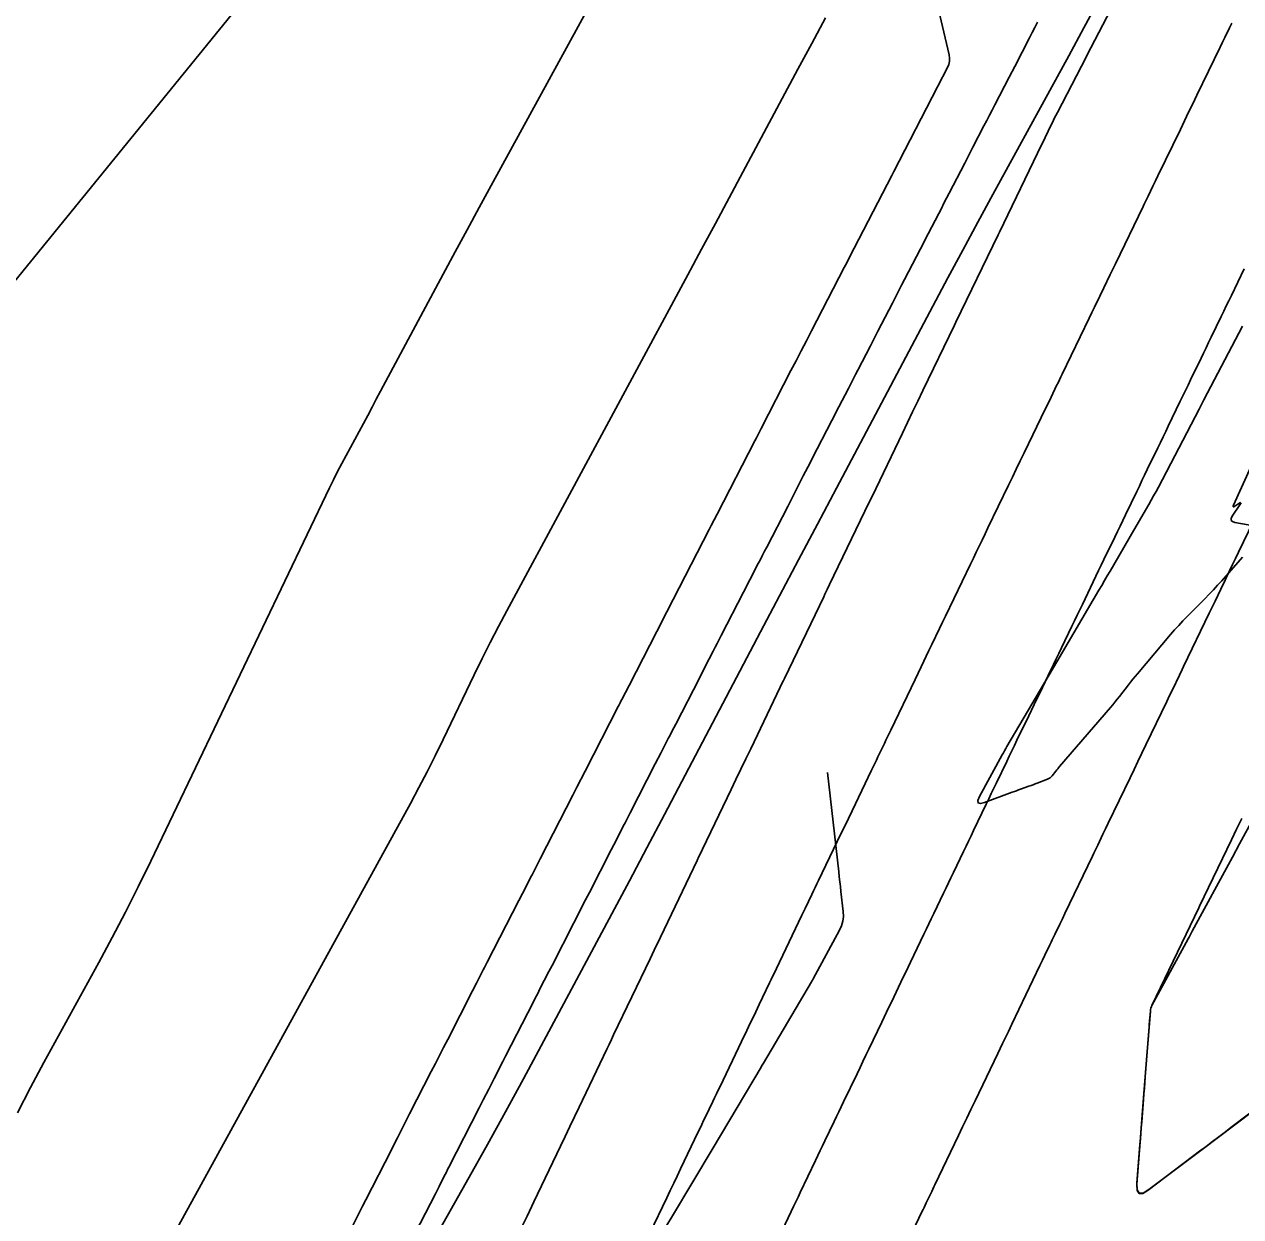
# Model space of a CAD drawing. Extents: x 1005228 to 1008882, y 1883389 to 1885754.
# Drawn here: x 1008437.2 to 1008498.8, y 1885111.9 to 1885172.3 of the extents above; entities that cross this region are included whole.
import ezdxf

# ---------------------------------------------------------------- set-up
doc = ezdxf.new("R2010")
doc.units = 0
for name, color, linetype in [('ATDIMS', 7, 'Continuous'), ('C-ANNO-NOTE', 7, 'Continuous'), ('S_BRIDGE', 7, 'Continuous'), ('TSOBSTACLE', 7, 'Continuous')]:
    doc.layers.add(name, color=color, linetype=linetype)

msp = doc.modelspace()

# ---------------------------------------------------------------- linework, layer by layer
at = {"layer": 'ATDIMS'}
for points in [[(1008456.749, 1885110.557), (1008458.024, 1885113.054), (1008458.211, 1885113.421), (1008458.46, 1885113.909), (1008458.522, 1885114.031), (1008458.585, 1885114.154), (1008458.647, 1885114.276), (1008458.709, 1885114.398), (1008460.249, 1885117.413), (1008460.455, 1885117.816), (1008460.73, 1885118.354), (1008460.798, 1885118.489), (1008460.867, 1885118.623), (1008460.936, 1885118.758), (1008461.005, 1885118.892), (1008461.442, 1885119.749), (1008461.586, 1885120.03), (1008462.995, 1885122.785), (1008463.074, 1885122.938), (1008463.152, 1885123.092), (1008463.231, 1885123.245), (1008463.309, 1885123.399), (1008463.781, 1885124.319), (1008463.938, 1885124.626), (1008465.043, 1885126.785), (1008465.242, 1885127.172), (1008465.44, 1885127.559), (1008465.638, 1885127.946), (1008465.837, 1885128.333), (1008466.939, 1885130.485), (1008467.202, 1885130.998), (1008467.553, 1885131.683), (1008467.641, 1885131.854), (1008467.729, 1885132.026), (1008467.817, 1885132.197), (1008467.904, 1885132.368), (1008469.172, 1885134.84), (1008469.454, 1885135.391), (1008469.831, 1885136.125), (1008469.925, 1885136.308), (1008470.019, 1885136.492), (1008470.113, 1885136.675), (1008470.207, 1885136.859), (1008471.407, 1885139.194), (1008471.709, 1885139.782), (1008472.111, 1885140.565), (1008472.212, 1885140.76), (1008472.312, 1885140.956), (1008472.413, 1885141.152), (1008472.514, 1885141.348), (1008473.645, 1885143.548), (1008473.966, 1885144.172), (1008474.394, 1885145.004), (1008474.501, 1885145.212), (1008474.608, 1885145.42), (1008474.715, 1885145.628), (1008474.822, 1885145.835), (1008475.885, 1885147.901), (1008476.225, 1885148.561), (1008476.678, 1885149.442), (1008476.791, 1885149.662), (1008476.905, 1885149.883), (1008477.018, 1885150.103), (1008477.131, 1885150.323), (1008478.125, 1885152.252), (1008478.484, 1885152.95), (1008478.963, 1885153.88), (1008479.083, 1885154.113), (1008479.202, 1885154.345), (1008479.322, 1885154.577), (1008479.442, 1885154.81), (1008480.081, 1885156.047), (1008480.457, 1885156.776), (1008481.194, 1885158.204), (1008481.349, 1885158.505), (1008481.504, 1885158.805), (1008481.66, 1885159.106), (1008481.815, 1885159.407), (1008482.614, 1885160.954), (1008483.012, 1885161.724), (1008483.542, 1885162.751), (1008483.675, 1885163.008), (1008483.807, 1885163.265), (1008483.94, 1885163.522), (1008484.073, 1885163.779), (1008484.86, 1885165.303), (1008485.277, 1885166.11), (1008485.834, 1885167.186), (1008485.973, 1885167.455), (1008486.112, 1885167.724), (1008486.251, 1885167.993), (1008486.39, 1885168.262), (1008487.111, 1885169.656), (1008487.396, 1885170.208), (1008488.145, 1885171.655), (1008488.282, 1885171.919), (1008488.418, 1885172.183), (1008488.555, 1885172.446)], [(1008498.95, 1885145.321), (1008497.889, 1885144.133), (1008497.678, 1885143.9), (1008497.464, 1885143.669), (1008497.248, 1885143.442), (1008497.028, 1885143.217), (1008496.143, 1885142.323), (1008495.924, 1885142.098), (1008495.709, 1885141.868), (1008495.499, 1885141.635), (1008495.294, 1885141.397), (1008493.617, 1885139.417), (1008493.499, 1885139.277), (1008493.383, 1885139.135), (1008493.268, 1885138.992), (1008493.155, 1885138.848), (1008492.706, 1885138.268), (1008492.593, 1885138.124), (1008492.478, 1885137.981), (1008492.361, 1885137.84), (1008492.243, 1885137.7), (1008489.671, 1885134.711), (1008489.622, 1885134.653), (1008489.573, 1885134.595), (1008489.525, 1885134.536), (1008489.478, 1885134.477), (1008489.291, 1885134.239), (1008489.242, 1885134.183), (1008489.186, 1885134.136), (1008489.124, 1885134.096), (1008489.056, 1885134.065), (1008488.539, 1885133.867), (1008488.434, 1885133.827), (1008488.329, 1885133.788), (1008488.223, 1885133.75), (1008488.118, 1885133.712), (1008487.695, 1885133.562), (1008487.589, 1885133.525), (1008487.483, 1885133.487), (1008487.378, 1885133.448), (1008487.273, 1885133.41), (1008485.864, 1885132.891), (1008485.652, 1885132.837), (1008485.538, 1885132.869), (1008485.523, 1885132.986), (1008485.608, 1885133.188), (1008486.763, 1885135.302), (1008486.822, 1885135.409), (1008486.881, 1885135.515), (1008486.942, 1885135.62), (1008487.003, 1885135.726), (1008489.524, 1885140.016), (1008491.662, 1885143.653), (1008491.804, 1885143.895), (1008491.946, 1885144.138), (1008492.088, 1885144.381), (1008492.229, 1885144.623), (1008493.429, 1885146.687), (1008494.189, 1885147.994), (1008494.315, 1885148.213), (1008494.438, 1885148.433), (1008494.558, 1885148.654), (1008494.676, 1885148.877), (1008496.739, 1885152.826), (1008496.988, 1885153.302), (1008498.942, 1885157.042)], [(1008501.066, 1885134.962), (1008498.797, 1885130.784), (1008498.437, 1885130.123), (1008496.394, 1885126.36), (1008496.341, 1885126.263), (1008496.288, 1885126.165), (1008496.235, 1885126.068), (1008496.182, 1885125.971), (1008494.353, 1885122.595), (1008494.323, 1885122.532), (1008494.3, 1885122.467), (1008494.284, 1885122.4), (1008494.274, 1885122.331), (1008494.244, 1885121.949), (1008494.235, 1885121.83), (1008494.216, 1885121.594), (1008494.21, 1885121.515), (1008494.011, 1885118.978), (1008493.988, 1885118.693), (1008493.966, 1885118.408), (1008493.943, 1885118.122), (1008493.921, 1885117.837), (1008493.832, 1885116.695), (1008493.809, 1885116.409), (1008493.787, 1885116.124), (1008493.765, 1885115.838), (1008493.742, 1885115.553), (1008493.589, 1885113.593), (1008493.603, 1885113.256), (1008493.708, 1885113.088), (1008493.907, 1885113.089), (1008494.198, 1885113.26), (1008495.547, 1885114.281), (1008495.885, 1885114.536), (1008496.222, 1885114.791), (1008496.56, 1885115.047), (1008496.897, 1885115.302), (1008499.445, 1885117.228)], [(1008501.178, 1885118.538), (1008498.355, 1885116.404), (1008498.268, 1885116.338), (1008498.18, 1885116.272), (1008498.093, 1885116.206), (1008498.006, 1885116.14), (1008497.611, 1885115.842), (1008497.482, 1885115.744), (1008497.353, 1885115.647), (1008497.095, 1885115.452), (1008496.966, 1885115.354), (1008496.837, 1885115.257), (1008494.157, 1885113.228), (1008493.883, 1885113.068), (1008493.697, 1885113.067), (1008493.598, 1885113.225), (1008493.585, 1885113.541), (1008493.736, 1885115.47), (1008493.753, 1885115.693), (1008493.771, 1885115.916), (1008493.788, 1885116.139), (1008493.805, 1885116.362), (1008493.877, 1885117.27), (1008493.893, 1885117.484), (1008493.91, 1885117.699), (1008493.927, 1885117.914), (1008493.944, 1885118.128), (1008494.011, 1885118.987), (1008494.028, 1885119.201), (1008494.045, 1885119.416), (1008494.062, 1885119.63), (1008494.079, 1885119.845), (1008494.273, 1885122.315), (1008494.283, 1885122.393), (1008494.3, 1885122.469), (1008494.323, 1885122.543), (1008494.354, 1885122.615), (1008494.562, 1885123.05), (1008494.565, 1885123.056), (1008496.725, 1885127.553), (1008496.763, 1885127.633), (1008498.378, 1885130.991), (1008498.64, 1885131.537), (1008498.903, 1885132.084)]]:
    msp.add_lwpolyline(points, dxfattribs=at)
at = {"layer": 'C-ANNO-NOTE'}
for points in [[(1008422.002, 1885141.264), (1008452.167, 1885178.349)], [(1008453.118, 1885102.149), (1008459.741, 1885113.892), (1008460.669, 1885115.548), (1008461.587, 1885117.209), (1008462.495, 1885118.875), (1008463.394, 1885120.547), (1008466.97, 1885127.245), (1008467.862, 1885128.92), (1008468.752, 1885130.596), (1008469.64, 1885132.274), (1008470.524, 1885133.954), (1008474.511, 1885141.536), (1008475.47, 1885143.359), (1008476.432, 1885145.182), (1008477.395, 1885147.003), (1008478.359, 1885148.824), (1008484.012, 1885159.481), (1008484.766, 1885160.896), (1008485.524, 1885162.308), (1008486.287, 1885163.717), (1008487.055, 1885165.124), (1008490.135, 1885170.746), (1008490.901, 1885172.155), (1008491.656, 1885173.568)], [(1008465.759, 1885173.122), (1008460.852, 1885164.164), (1008460.24, 1885163.044), (1008459.632, 1885161.923), (1008459.026, 1885160.8), (1008458.423, 1885159.675), (1008455.25, 1885153.737), (1008455.032, 1885153.329), (1008454.814, 1885152.922), (1008454.595, 1885152.515), (1008454.376, 1885152.108), (1008453.499, 1885150.481), (1008453.282, 1885150.073), (1008453.07, 1885149.663), (1008452.863, 1885149.25), (1008452.661, 1885148.835), (1008443.595, 1885129.913), (1008442.962, 1885128.615), (1008442.311, 1885127.327), (1008441.643, 1885126.048), (1008440.957, 1885124.777), (1008438.179, 1885119.714), (1008437.496, 1885118.442), (1008436.836, 1885117.159)], [(1008477.797, 1885172.674), (1008477.104, 1885171.368), (1008476.408, 1885170.062), (1008473.62, 1885164.844), (1008472.922, 1885163.54), (1008472.223, 1885162.237), (1008471.523, 1885160.934), (1008470.822, 1885159.631), (1008461.646, 1885142.608), (1008461.219, 1885141.804), (1008460.801, 1885140.995), (1008460.393, 1885140.181), (1008459.995, 1885139.363), (1008458.421, 1885136.078), (1008458.022, 1885135.26), (1008457.612, 1885134.447), (1008457.191, 1885133.641), (1008456.758, 1885132.84), (1008444.467, 1885110.442)]]:
    msp.add_lwpolyline(points, dxfattribs=at)
at = {"layer": 'S_BRIDGE'}
for points in [[(1008498.853, 1885148.104), (1008498.803, 1885148.075), (1008498.55, 1885147.908), (1008498.498, 1885147.88), (1008498.471, 1885147.88), (1008498.466, 1885147.907), (1008498.486, 1885147.962), (1008513.39, 1885180.881)], [(1008502.134, 1885146.452), (1008498.549, 1885147.088), (1008498.428, 1885147.128), (1008498.365, 1885147.192), (1008498.362, 1885147.281), (1008498.418, 1885147.396), (1008498.845, 1885148.033), (1008498.874, 1885148.083)]]:
    msp.add_lwpolyline(points, dxfattribs=at)
at = {"layer": 'TSOBSTACLE'}
for points in [[(1008453.835, 1885111.444), (1008454.336, 1885112.425), (1008454.503, 1885112.752), (1008455.796, 1885115.287), (1008455.873, 1885115.438), (1008455.95, 1885115.589), (1008456.028, 1885115.74), (1008456.105, 1885115.891), (1008456.568, 1885116.798), (1008456.722, 1885117.1), (1008457.817, 1885119.245), (1008458.025, 1885119.652), (1008458.233, 1885120.06), (1008458.442, 1885120.468), (1008458.65, 1885120.875), (1008459.91, 1885123.34), (1008460.113, 1885123.736), (1008460.384, 1885124.265), (1008460.451, 1885124.397), (1008460.519, 1885124.53), (1008460.587, 1885124.662), (1008460.655, 1885124.794), (1008462.257, 1885127.923), (1008462.441, 1885128.282), (1008462.691, 1885128.77), (1008462.749, 1885128.884), (1008462.808, 1885128.998), (1008462.866, 1885129.112), (1008462.924, 1885129.226), (1008463.334, 1885130.025), (1008464.993, 1885133.262), (1008465.097, 1885133.466), (1008465.201, 1885133.669), (1008465.619, 1885134.484), (1008467.296, 1885137.754), (1008467.342, 1885137.844), (1008467.388, 1885137.933), (1008467.434, 1885138.023), (1008467.48, 1885138.112), (1008467.847, 1885138.827), (1008469.603, 1885142.244), (1008469.682, 1885142.399), (1008469.761, 1885142.553), (1008470.079, 1885143.171), (1008471.911, 1885146.733), (1008472.011, 1885146.928), (1008472.312, 1885147.513), (1008474.221, 1885151.222), (1008474.302, 1885151.38), (1008474.546, 1885151.854), (1008476.053, 1885154.78), (1008476.314, 1885155.286), (1008476.574, 1885155.791), (1008476.834, 1885156.296), (1008477.095, 1885156.801), (1008478.755, 1885160.017), (1008478.876, 1885160.252), (1008479.021, 1885160.533), (1008481.164, 1885164.682), (1008481.262, 1885164.872), (1008483.483, 1885169.17), (1008483.503, 1885169.209), (1008483.986, 1885170.142), (1008484.052, 1885170.3), (1008484.087, 1885170.463), (1008484.093, 1885170.629), (1008484.068, 1885170.798), (1008483.146, 1885174.755)], [(1008462.433, 1885111.413), (1008462.676, 1885111.924), (1008462.915, 1885112.424), (1008463.017, 1885112.638), (1008464.366, 1885115.467), (1008464.602, 1885115.962), (1008464.838, 1885116.457), (1008465.075, 1885116.952), (1008465.311, 1885117.447), (1008466.712, 1885120.378), (1008466.829, 1885120.622), (1008466.946, 1885120.866), (1008467.004, 1885120.988), (1008467.062, 1885121.11), (1008468.909, 1885124.967), (1008469.015, 1885125.188), (1008469.225, 1885125.626), (1008469.38, 1885125.95), (1008469.431, 1885126.058), (1008471.296, 1885129.952), (1008471.389, 1885130.144), (1008471.527, 1885130.433), (1008471.573, 1885130.53), (1008473.016, 1885133.542), (1008473.264, 1885134.06), (1008473.513, 1885134.578), (1008473.761, 1885135.096), (1008474.01, 1885135.614), (1008475.508, 1885138.733), (1008475.58, 1885138.882), (1008475.669, 1885139.068), (1008475.723, 1885139.18), (1008477.713, 1885143.319), (1008477.774, 1885143.444), (1008477.894, 1885143.694), (1008478.012, 1885143.939), (1008480.017, 1885148.109), (1008480.161, 1885148.408), (1008481.698, 1885151.604), (1008481.959, 1885152.145), (1008482.219, 1885152.686), (1008482.48, 1885153.226), (1008482.741, 1885153.767), (1008484.344, 1885157.087), (1008484.416, 1885157.236), (1008486.554, 1885161.664), (1008486.624, 1885161.808), (1008488.773, 1885166.256), (1008488.781, 1885166.273), (1008489.245, 1885167.234), (1008489.324, 1885167.395), (1008489.403, 1885167.555), (1008489.483, 1885167.714), (1008489.565, 1885167.873), (1008491.017, 1885170.68), (1008491.053, 1885170.75), (1008493.266, 1885175.02)], [(1008498.402, 1885172.396), (1008498.285, 1885172.153), (1008498.049, 1885171.668), (1008497.932, 1885171.425), (1008497.814, 1885171.183), (1008496.633, 1885168.747), (1008496.422, 1885168.312), (1008496.212, 1885167.878), (1008496.001, 1885167.444), (1008495.791, 1885167.009), (1008494.657, 1885164.663), (1008494.531, 1885164.402), (1008494.404, 1885164.141), (1008494.152, 1885163.619), (1008494.089, 1885163.488), (1008494.026, 1885163.358), (1008493.963, 1885163.227), (1008493.9, 1885163.097), (1008492.501, 1885160.2), (1008492.369, 1885159.927), (1008492.237, 1885159.654), (1008491.908, 1885158.973), (1008491.711, 1885158.564), (1008491.439, 1885158.001), (1008491.305, 1885157.723), (1008491.17, 1885157.444), (1008489.799, 1885154.605), (1008489.729, 1885154.46), (1008489.659, 1885154.315), (1008489.589, 1885154.17), (1008489.519, 1885154.025), (1008489.239, 1885153.444), (1008489.099, 1885153.154), (1008488.958, 1885152.864), (1008487.873, 1885150.617), (1008487.675, 1885150.205), (1008487.476, 1885149.794), (1008487.278, 1885149.382), (1008487.08, 1885148.971), (1008486.04, 1885146.808), (1008485.892, 1885146.5), (1008485.744, 1885146.193), (1008485.448, 1885145.577), (1008485.3, 1885145.27), (1008485.152, 1885144.962), (1008483.892, 1885142.342), (1008483.738, 1885142.022), (1008483.584, 1885141.703), (1008483.201, 1885140.905), (1008483.047, 1885140.585), (1008482.654, 1885139.767), (1008482.497, 1885139.441), (1008482.34, 1885139.115), (1008481.111, 1885136.559), (1008481.03, 1885136.39), (1008480.948, 1885136.221), (1008480.867, 1885136.052), (1008480.786, 1885135.883), (1008480.461, 1885135.207), (1008480.38, 1885135.038), (1008480.299, 1885134.869), (1008480.218, 1885134.7), (1008480.137, 1885134.531), (1008479.148, 1885132.473), (1008478.961, 1885132.084), (1008478.775, 1885131.696), (1008478.588, 1885131.307), (1008478.402, 1885130.918), (1008477.455, 1885128.94), (1008477.37, 1885128.763), (1008477.285, 1885128.586), (1008477.2, 1885128.408), (1008477.115, 1885128.231), (1008476.776, 1885127.522), (1008476.606, 1885127.168), (1008476.436, 1885126.814), (1008475.314, 1885124.47), (1008475.226, 1885124.287), (1008475.139, 1885124.104), (1008475.051, 1885123.921), (1008474.964, 1885123.738), (1008474.613, 1885123.006), (1008474.438, 1885122.64), (1008474.263, 1885122.274), (1008473.901, 1885121.519), (1008473.812, 1885121.332), (1008473.722, 1885121.145), (1008473.633, 1885120.959), (1008473.543, 1885120.772), (1008472.455, 1885118.498), (1008472.362, 1885118.306), (1008472.27, 1885118.113), (1008472.178, 1885117.92), (1008472.086, 1885117.727), (1008471.717, 1885116.956), (1008471.625, 1885116.763), (1008471.533, 1885116.57), (1008471.441, 1885116.377), (1008471.348, 1885116.184), (1008470.455, 1885114.315), (1008470.28, 1885113.949), (1008470.106, 1885113.584), (1008469.931, 1885113.218), (1008469.757, 1885112.852), (1008468.901, 1885111.059)], [(1008475.599, 1885111.183), (1008476.064, 1885112.158), (1008476.18, 1885112.399), (1008476.295, 1885112.64), (1008476.41, 1885112.881), (1008476.525, 1885113.122), (1008477.3, 1885114.743), (1008477.418, 1885114.99), (1008477.536, 1885115.237), (1008477.654, 1885115.484), (1008477.772, 1885115.731), (1008478.246, 1885116.719), (1008478.364, 1885116.966), (1008478.482, 1885117.213), (1008478.601, 1885117.46), (1008478.719, 1885117.708), (1008479.404, 1885119.138), (1008479.553, 1885119.45), (1008479.703, 1885119.762), (1008479.852, 1885120.074), (1008480.001, 1885120.387), (1008480.655, 1885121.752), (1008480.776, 1885122.005), (1008480.898, 1885122.259), (1008481.019, 1885122.513), (1008481.141, 1885122.766), (1008481.627, 1885123.781), (1008481.748, 1885124.034), (1008481.869, 1885124.288), (1008481.991, 1885124.541), (1008482.112, 1885124.795), (1008482.794, 1885126.219), (1008482.918, 1885126.478), (1008483.043, 1885126.738), (1008483.167, 1885126.997), (1008483.291, 1885127.257), (1008483.788, 1885128.294), (1008483.913, 1885128.554), (1008484.037, 1885128.813), (1008484.161, 1885129.072), (1008484.286, 1885129.332), (1008484.8, 1885130.401), (1008484.927, 1885130.666), (1008485.054, 1885130.931), (1008485.181, 1885131.195), (1008485.308, 1885131.46), (1008485.949, 1885132.795), (1008486.079, 1885133.065), (1008486.209, 1885133.336), (1008486.339, 1885133.606), (1008486.469, 1885133.877), (1008486.99, 1885134.959), (1008487.12, 1885135.23), (1008487.25, 1885135.501), (1008487.38, 1885135.771), (1008487.51, 1885136.042), (1008488.106, 1885137.281), (1008488.245, 1885137.569), (1008488.384, 1885137.858), (1008488.522, 1885138.147), (1008488.661, 1885138.435), (1008489.228, 1885139.613), (1008489.361, 1885139.89), (1008489.494, 1885140.167), (1008489.627, 1885140.444), (1008489.76, 1885140.72), (1008490.292, 1885141.827), (1008490.425, 1885142.103), (1008490.558, 1885142.38), (1008490.691, 1885142.657), (1008490.824, 1885142.933), (1008491.375, 1885144.078), (1008491.51, 1885144.36), (1008491.646, 1885144.643), (1008491.782, 1885144.925), (1008491.918, 1885145.207), (1008492.462, 1885146.337), (1008492.597, 1885146.62), (1008492.733, 1885146.902), (1008492.87, 1885147.185), (1008493.006, 1885147.467), (1008493.579, 1885148.654), (1008493.713, 1885148.931), (1008493.846, 1885149.208), (1008493.98, 1885149.484), (1008494.114, 1885149.761), (1008494.648, 1885150.868), (1008494.781, 1885151.145), (1008494.915, 1885151.421), (1008495.049, 1885151.698), (1008495.182, 1885151.974), (1008495.79, 1885153.233), (1008495.92, 1885153.503), (1008496.051, 1885153.774), (1008496.182, 1885154.045), (1008496.313, 1885154.316), (1008496.841, 1885155.41), (1008496.969, 1885155.675), (1008497.097, 1885155.94), (1008497.225, 1885156.205), (1008497.353, 1885156.47), (1008497.865, 1885157.531), (1008497.993, 1885157.796), (1008498.121, 1885158.062), (1008498.249, 1885158.327), (1008498.378, 1885158.592), (1008499.029, 1885159.94)], [(1008481.161, 1885108.928), (1008482.692, 1885112.131), (1008482.747, 1885112.247), (1008482.802, 1885112.362), (1008482.857, 1885112.477), (1008482.912, 1885112.592), (1008483.187, 1885113.166), (1008483.297, 1885113.396), (1008483.352, 1885113.511), (1008484.545, 1885116.002), (1008484.756, 1885116.443), (1008484.967, 1885116.884), (1008485.178, 1885117.326), (1008485.39, 1885117.767), (1008486.538, 1885120.165), (1008486.657, 1885120.413), (1008486.776, 1885120.662), (1008487.073, 1885121.283), (1008487.252, 1885121.656), (1008488.676, 1885124.63), (1008488.801, 1885124.89), (1008488.925, 1885125.15), (1008489.174, 1885125.67), (1008489.237, 1885125.8), (1008489.299, 1885125.931), (1008489.361, 1885126.061), (1008489.424, 1885126.191), (1008489.682, 1885126.727), (1008489.809, 1885126.992), (1008489.937, 1885127.258), (1008491.337, 1885130.174), (1008491.404, 1885130.312), (1008491.47, 1885130.451), (1008491.537, 1885130.59), (1008491.604, 1885130.728), (1008491.87, 1885131.283), (1008492.004, 1885131.56), (1008492.137, 1885131.838), (1008493.242, 1885134.136), (1008493.443, 1885134.553), (1008493.643, 1885134.971), (1008493.844, 1885135.388), (1008494.045, 1885135.806), (1008495.108, 1885138.016), (1008495.249, 1885138.311), (1008495.391, 1885138.606), (1008495.746, 1885139.343), (1008495.888, 1885139.638), (1008495.958, 1885139.786), (1008497.253, 1885142.478), (1008497.401, 1885142.785), (1008497.548, 1885143.091), (1008497.843, 1885143.704), (1008497.917, 1885143.857), (1008497.991, 1885144.011), (1008498.064, 1885144.164), (1008498.138, 1885144.317), (1008498.443, 1885144.949), (1008498.594, 1885145.261), (1008498.745, 1885145.574), (1008500.014, 1885148.203)], [(1008469.757, 1885111.461), (1008470.044, 1885111.941), (1008472.1, 1885115.388), (1008474.534, 1885119.468), (1008474.564, 1885119.518), (1008474.594, 1885119.569), (1008474.624, 1885119.619), (1008474.654, 1885119.67), (1008477.092, 1885123.794), (1008477.115, 1885123.833), (1008477.138, 1885123.874), (1008477.161, 1885123.914), (1008477.183, 1885123.954), (1008478.515, 1885126.411), (1008478.617, 1885126.638), (1008478.682, 1885126.871), (1008478.709, 1885127.112), (1008478.7, 1885127.361), (1008478.586, 1885128.369), (1008478.558, 1885128.621), (1008478.529, 1885128.873), (1008478.501, 1885129.125), (1008478.472, 1885129.377), (1008477.905, 1885134.407)]]:
    msp.add_lwpolyline(points, dxfattribs=at)

doc.saveas('drawing.dxf')
